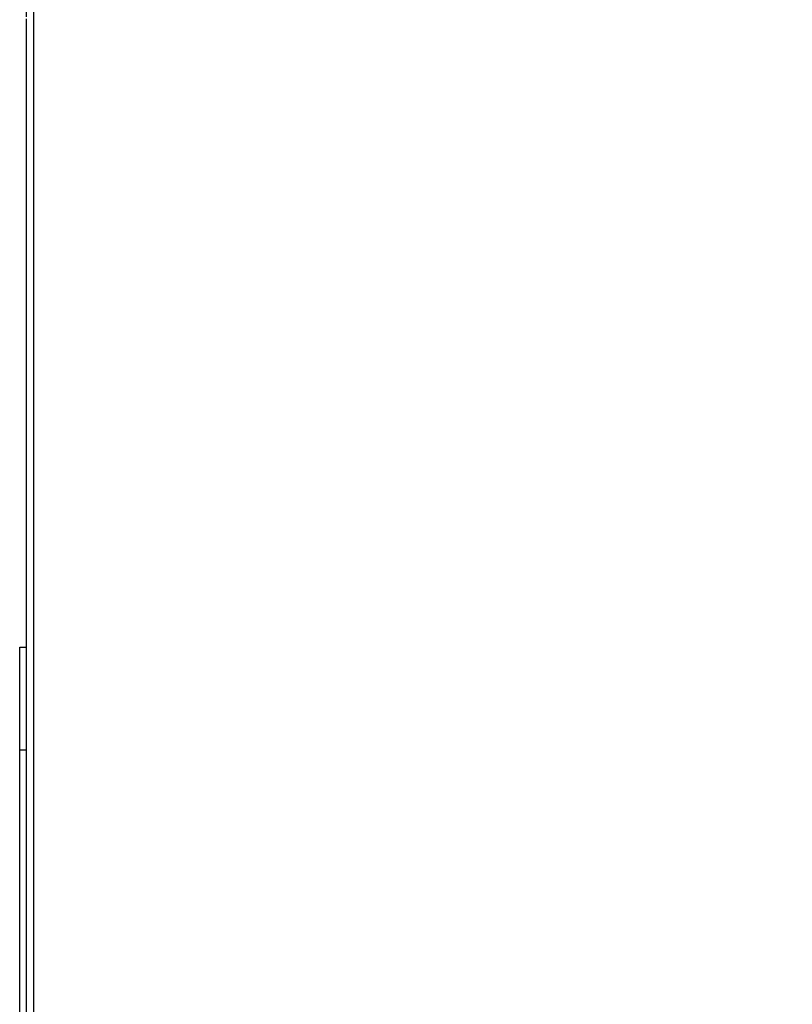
# Model space of a CAD drawing. Header units: millimetres. Extents: x 1117 to 38156, y -1945 to 7303.
# Tile 787 of 831: x 30084 to 30310, y 5668 to 5957. Entities that reach past the tile are written whole.
import ezdxf

# ---------------------------------------------------------------- set-up
doc = ezdxf.new("R2010")
doc.units = ezdxf.units.MM
doc.styles.get("Standard").update_dxf_attribs({"font": 'arial.ttf'})
doc.dimstyles.new('ISO-25', dxfattribs={"dimtxt": 2.5, "dimasz": 2.5, "dimexe": 1.25, "dimexo": 0.625, "dimtad": 1, "dimtxsty": 'Standard', "dimcen": 2.5, "dimadec": 0, "dimazin": 0, "dimtfac": 1, "dimtmove": 0, "dimatfit": 3, "dimfxl": 0, "dimarcsym": 0})

# ---------------------------------------------------------------- blocks, each defined once
blk = doc.blocks.new('*D251')
at = {"color": 0, "linetype": 'Continuous', "lineweight": -2}
for p, q in [((30086.11, 5957.46), (30086.11, 6140.36)), ((30106.11, 6139.11), (30547.24, 6139.11)), ((30567.24, 5772.72), (30567.24, 6140.36))]:
    blk.add_line(p, q, dxfattribs=at)
at = {"color": 0, "linetype": 'Continuous'}
for points in [[(30106.11, 6142.44), (30106.11, 6135.78), (30086.11, 6139.11)], [(30547.24, 6142.44), (30547.24, 6135.78), (30567.24, 6139.11)]]:
    blk.add_solid(points, dxfattribs=at)
at = {"layer": 'Defpoints', "color": 0, "linetype": 'Continuous'}
for p in [(30567.24, 6139.11), (30086.11, 5956.84), (30567.24, 5772.1)]:
    blk.add_point(p, dxfattribs=at)
at = {"color": 0, "linetype": 'Continuous', "insert": (30307.13, 6173.07), "char_height": 25, "width": 92.5312, "attachment_point": 2, "line_spacing_factor": 0.9}
blk.add_mtext('481.14', dxfattribs=at)

msp = doc.modelspace()

# ---------------------------------------------------------------- linework, layer by layer
at = {"color": 7, "linetype": 'Continuous'}
for p, q in [((30088.105, 6046.838), (30088.105, 4816.838)), ((30086.105, 4819.338), (30086.105, 5956.838)), ((30084.105, 5312.838), (30084.105, 5772.838)), ((30084.105, 5772.838), (30086.105, 5772.838)), ((30084.105, 5742.838), (30086.105, 5742.838))]:
    msp.add_line(p, q, dxfattribs=at)

# ---------------------------------------------------------------- dimensions: what is measured, and where the dimension line sits
at = {"linetype": 'Continuous'}
dim = msp.add_linear_dim(base=(30567.245, 6139.109), p1=(30086.105, 5956.838), p2=(30567.245, 5772.097), dimstyle='ISO-25', override={"dimtxt": 25, "dimasz": 20, "dimdsep": 46}, dxfattribs=at)
dim.commit()
dim.dimension.update_dxf_attribs({"geometry": '*D251', "text_midpoint": (30307.134, 6139.109), "dimtype": 160})

doc.saveas('drawing.dxf')
